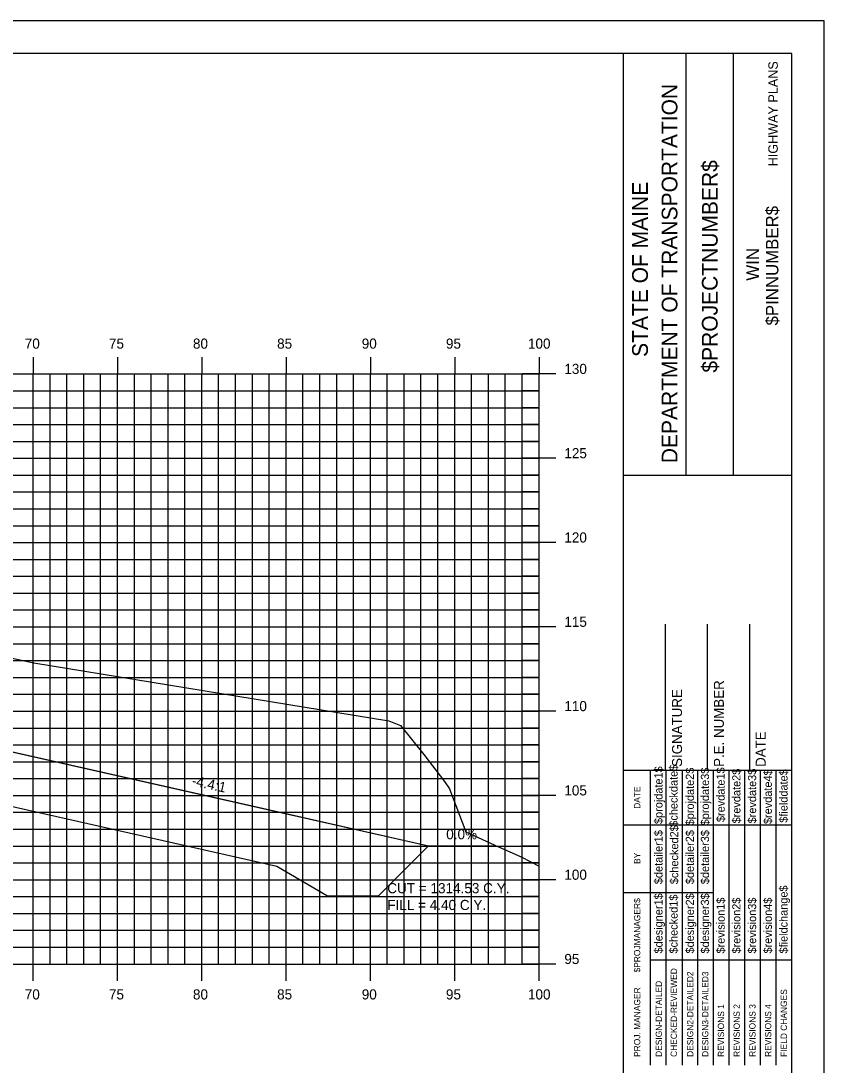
# Model space of a CAD drawing. Extents: x 850598 to 870284, y 366541 to 366651.
# Drawn here: x 860033.9 to 860081.6, y 366589.2 to 366651.2 of the extents above; entities that cross this region are included whole.
import ezdxf

# ---------------------------------------------------------------- set-up
doc = ezdxf.new("R2010")
doc.units = 0
for name, color, linetype in [('ANNOTATION', 7, 'Continuous'), ('BORDER', 7, 'Continuous'), ('D_Drainage_RipRap', 7, 'Continuous'), ('D_Roadway_Centerline', 7, 'Continuous'), ('D_Roadway_SlopeLines', 7, 'Continuous'), ('D_Text_Standard', 7, 'Continuous'), ('H_V ANNOTATION', 7, 'Continuous'), ('HIGHWAY_TITLE', 7, 'Continuous'), ('MAJOR', 7, 'Continuous'), ('MINOR', 7, 'Continuous'), ('PLOT BOUNDARY', 7, 'Continuous'), ('S_Roadway_Centerline', 7, 'Continuous')]:
    doc.layers.add(name, color=color, linetype=linetype)

msp = doc.modelspace()

# ---------------------------------------------------------------- linework, layer by layer
at = {"layer": 'BORDER'}
for p, q in [((860079.672, 366649.225), (859919.672, 366649.225)), ((860069.672, 366544.225), (860069.672, 366649.225)), ((860073.401, 366624.222), (860073.401, 366649.222)), ((860076.196, 366624.222), (860076.196, 366649.222)), ((860079.672, 366544.225), (860079.672, 366649.225)), ((860069.673, 366624.219), (860079.672, 366624.219)), ((860072.172, 366606.728), (860072.172, 366615.376)), ((860074.672, 366606.728), (860074.672, 366615.376)), ((860077.172, 366606.728), (860077.172, 366615.376)), ((860069.672, 366606.728), (860079.672, 366606.728))]:
    msp.add_line(p, q, dxfattribs=at)
for points in [[(860071.287, 366603.478), (860071.287, 366606.728)], [(860072.22, 366589.231), (860072.22, 366606.728)], [(860073.151, 366606.728), (860073.151, 366589.231)], [(860074.083, 366589.231), (860074.083, 366606.728)], [(860075.015, 366589.231), (860075.015, 366606.728)], [(860075.946, 366589.231), (860075.946, 366606.728)], [(860076.878, 366589.231), (860076.878, 366606.728)], [(860077.81, 366589.231), (860077.81, 366606.728)], [(860078.741, 366589.231), (860078.741, 366606.728)], [(860071.288, 366589.231), (860071.288, 366606.022)], [(860069.672, 366603.478), (860079.672, 366603.478)], [(860069.672, 366599.478), (860071.288, 366599.478)], [(860071.287, 366599.478), (860075.014, 366599.478)], [(860071.287, 366595.478), (860079.672, 366595.478)]]:
    msp.add_lwpolyline(points, dxfattribs=at)
at = {"layer": 'D_Drainage_RipRap'}
msp.add_lwpolyline([(860031.515, 366608.243), (860048.263, 366604.467), (860058.125, 366602.243), (860055.125, 366599.243), (860052.125, 366599.243), (860049.125, 366601.017), (860032.377, 366604.793), (860031.515, 366606.743), (859987.672, 366616.629), (859987.672, 366618.129)], close=True, dxfattribs=at)
at = {"layer": 'D_Roadway_Centerline'}
msp.add_lwpolyline([(859924.672, 366618.704), (859929.472, 366616.304), (859934.283, 366617.907), (859939.472, 366619.637), (859953.672, 366620.489), (859964.672, 366620.819), (859975.672, 366620.489), (859979.672, 366620.249), (859981.672, 366620.129), (859987.672, 366618.129), (860031.515, 366608.243), (860048.263, 366604.467), (860058.125, 366602.243), (860062.125, 366602.243)], dxfattribs=at)
at = {"layer": 'D_Roadway_SlopeLines'}
msp.add_lwpolyline([(859987.672, 366618.129), (860058.125, 366602.243), (860058.125, 366602.243)], dxfattribs=at)
at = {"layer": 'MAJOR'}
for p, q in [((860034.672, 366631.227), (860034.672, 366630.225)), ((860034.672, 366631.227), (860034.672, 366630.225)), ((860039.672, 366631.227), (860039.672, 366630.225)), ((860039.672, 366631.227), (860039.672, 366630.225)), ((860044.672, 366631.227), (860044.672, 366630.225)), ((860044.672, 366631.227), (860044.672, 366630.225)), ((860049.672, 366631.227), (860049.672, 366630.225)), ((860049.672, 366631.227), (860049.672, 366630.225)), ((860054.672, 366631.227), (860054.672, 366630.225)), ((860054.672, 366631.227), (860054.672, 366630.225)), ((860059.672, 366631.227), (860059.672, 366630.225)), ((860059.672, 366631.227), (860059.672, 366630.225)), ((860064.672, 366631.227), (860064.672, 366630.225)), ((860064.672, 366631.227), (860064.672, 366630.225)), ((859924.672, 366630.225), (860064.672, 366630.225)), ((859924.672, 366630.225), (860064.672, 366630.225)), ((859924.672, 366630.225), (860064.672, 366630.225)), ((859924.672, 366630.225), (860064.672, 366630.225)), ((860034.672, 366595.225), (860034.672, 366630.225)), ((860034.672, 366595.225), (860034.672, 366630.225)), ((860039.672, 366595.225), (860039.672, 366630.225)), ((860039.672, 366595.225), (860039.672, 366630.225)), ((860044.672, 366595.225), (860044.672, 366630.225)), ((860044.672, 366595.225), (860044.672, 366630.225)), ((860049.672, 366595.225), (860049.672, 366630.225)), ((860049.672, 366595.225), (860049.672, 366630.225)), ((860054.672, 366595.225), (860054.672, 366630.225)), ((860054.672, 366595.225), (860054.672, 366630.225)), ((860059.672, 366595.225), (860059.672, 366630.225)), ((860059.672, 366595.225), (860059.672, 366630.225)), ((860065.674, 366630.225), (860063.67, 366630.225)), ((860065.674, 366630.225), (860063.67, 366630.225)), ((860064.672, 366595.225), (860064.672, 366630.225)), ((860064.672, 366595.225), (860064.672, 366630.225)), ((860064.672, 366595.225), (860064.672, 366630.225)), ((860064.672, 366595.225), (860064.672, 366630.225)), ((859924.672, 366625.225), (860064.672, 366625.225)), ((859924.672, 366625.225), (860064.672, 366625.225)), ((860065.674, 366625.225), (860063.67, 366625.225)), ((860065.674, 366625.225), (860063.67, 366625.225)), ((859924.672, 366620.225), (860064.672, 366620.225)), ((859924.672, 366620.225), (860064.672, 366620.225)), ((860065.674, 366620.225), (860063.67, 366620.225)), ((860065.674, 366620.225), (860063.67, 366620.225)), ((859924.672, 366615.225), (860064.672, 366615.225)), ((859924.672, 366615.225), (860064.672, 366615.225)), ((860065.674, 366615.225), (860063.67, 366615.225)), ((860065.674, 366615.225), (860063.67, 366615.225)), ((859924.672, 366610.225), (860064.672, 366610.225)), ((859924.672, 366610.225), (860064.672, 366610.225)), ((860065.674, 366610.225), (860063.67, 366610.225)), ((860065.674, 366610.225), (860063.67, 366610.225)), ((859924.672, 366605.225), (860064.672, 366605.225)), ((859924.672, 366605.225), (860064.672, 366605.225)), ((860065.674, 366605.225), (860063.67, 366605.225)), ((860065.674, 366605.225), (860063.67, 366605.225)), ((859924.672, 366600.225), (860064.672, 366600.225)), ((859924.672, 366600.225), (860064.672, 366600.225)), ((860065.674, 366600.225), (860063.67, 366600.225)), ((860065.674, 366600.225), (860063.67, 366600.225)), ((859924.672, 366595.225), (860064.672, 366595.225)), ((859924.672, 366595.225), (860064.672, 366595.225)), ((859924.672, 366595.225), (860064.672, 366595.225)), ((859924.672, 366595.225), (860064.672, 366595.225)), ((860034.672, 366594.223), (860034.672, 366595.225)), ((860034.672, 366594.223), (860034.672, 366595.225)), ((860039.672, 366594.223), (860039.672, 366595.225)), ((860039.672, 366594.223), (860039.672, 366595.225)), ((860044.672, 366594.223), (860044.672, 366595.225)), ((860044.672, 366594.223), (860044.672, 366595.225)), ((860049.672, 366594.223), (860049.672, 366595.225)), ((860049.672, 366594.223), (860049.672, 366595.225)), ((860054.672, 366594.223), (860054.672, 366595.225)), ((860054.672, 366594.223), (860054.672, 366595.225)), ((860059.672, 366594.223), (860059.672, 366595.225)), ((860059.672, 366594.223), (860059.672, 366595.225)), ((860065.674, 366595.225), (860063.67, 366595.225)), ((860065.674, 366595.225), (860063.67, 366595.225)), ((860064.672, 366594.223), (860064.672, 366595.225)), ((860064.672, 366594.223), (860064.672, 366595.225))]:
    msp.add_line(p, q, dxfattribs=at)
at = {"layer": 'MINOR'}
for p, q in [((860035.672, 366595.225), (860035.672, 366630.225)), ((860035.672, 366595.225), (860035.672, 366630.225)), ((860036.672, 366595.225), (860036.672, 366630.225)), ((860036.672, 366595.225), (860036.672, 366630.225)), ((860037.672, 366595.225), (860037.672, 366630.225)), ((860037.672, 366595.225), (860037.672, 366630.225)), ((860038.672, 366595.225), (860038.672, 366630.225)), ((860038.672, 366595.225), (860038.672, 366630.225)), ((860040.672, 366595.225), (860040.672, 366630.225)), ((860040.672, 366595.225), (860040.672, 366630.225)), ((860041.672, 366595.225), (860041.672, 366630.225)), ((860041.672, 366595.225), (860041.672, 366630.225)), ((860042.672, 366595.225), (860042.672, 366630.225)), ((860042.672, 366595.225), (860042.672, 366630.225)), ((860043.672, 366595.225), (860043.672, 366630.225)), ((860043.672, 366595.225), (860043.672, 366630.225)), ((860045.672, 366595.225), (860045.672, 366630.225)), ((860045.672, 366595.225), (860045.672, 366630.225)), ((860046.672, 366595.225), (860046.672, 366630.225)), ((860046.672, 366595.225), (860046.672, 366630.225)), ((860047.672, 366595.225), (860047.672, 366630.225)), ((860047.672, 366595.225), (860047.672, 366630.225)), ((860048.672, 366595.225), (860048.672, 366630.225)), ((860048.672, 366595.225), (860048.672, 366630.225)), ((860050.672, 366595.225), (860050.672, 366630.225)), ((860050.672, 366595.225), (860050.672, 366630.225)), ((860051.672, 366595.225), (860051.672, 366630.225)), ((860051.672, 366595.225), (860051.672, 366630.225)), ((860052.672, 366595.225), (860052.672, 366630.225)), ((860052.672, 366595.225), (860052.672, 366630.225)), ((860053.672, 366595.225), (860053.672, 366630.225)), ((860053.672, 366595.225), (860053.672, 366630.225)), ((860055.672, 366595.225), (860055.672, 366630.225)), ((860055.672, 366595.225), (860055.672, 366630.225)), ((860056.672, 366595.225), (860056.672, 366630.225)), ((860056.672, 366595.225), (860056.672, 366630.225)), ((860057.672, 366595.225), (860057.672, 366630.225)), ((860057.672, 366595.225), (860057.672, 366630.225)), ((860058.672, 366595.225), (860058.672, 366630.225)), ((860058.672, 366595.225), (860058.672, 366630.225)), ((860060.672, 366595.225), (860060.672, 366630.225)), ((860060.672, 366595.225), (860060.672, 366630.225)), ((860061.672, 366595.225), (860061.672, 366630.225)), ((860061.672, 366595.225), (860061.672, 366630.225)), ((860062.672, 366595.225), (860062.672, 366630.225)), ((860062.672, 366595.225), (860062.672, 366630.225)), ((860063.672, 366595.225), (860063.672, 366630.225)), ((860063.672, 366595.225), (860063.672, 366630.225)), ((859924.672, 366629.225), (860064.672, 366629.225)), ((859924.672, 366629.225), (860064.672, 366629.225)), ((860064.672, 366629.225), (860063.67, 366629.225)), ((860064.672, 366629.225), (860063.67, 366629.225)), ((859924.672, 366628.225), (860064.672, 366628.225)), ((859924.672, 366628.225), (860064.672, 366628.225)), ((860064.672, 366628.225), (860063.67, 366628.225)), ((860064.672, 366628.225), (860063.67, 366628.225)), ((859924.672, 366627.225), (860064.672, 366627.225)), ((859924.672, 366627.225), (860064.672, 366627.225)), ((860064.672, 366627.225), (860063.67, 366627.225)), ((860064.672, 366627.225), (860063.67, 366627.225)), ((859924.672, 366626.225), (860064.672, 366626.225)), ((859924.672, 366626.225), (860064.672, 366626.225)), ((860064.672, 366626.225), (860063.67, 366626.225)), ((860064.672, 366626.225), (860063.67, 366626.225)), ((859924.672, 366624.225), (860064.672, 366624.225)), ((859924.672, 366624.225), (860064.672, 366624.225)), ((860064.672, 366624.225), (860063.67, 366624.225)), ((860064.672, 366624.225), (860063.67, 366624.225)), ((859924.672, 366623.225), (860064.672, 366623.225)), ((859924.672, 366623.225), (860064.672, 366623.225)), ((860064.672, 366623.225), (860063.67, 366623.225)), ((860064.672, 366623.225), (860063.67, 366623.225)), ((859924.672, 366622.225), (860064.672, 366622.225)), ((859924.672, 366622.225), (860064.672, 366622.225)), ((860064.672, 366622.225), (860063.67, 366622.225)), ((860064.672, 366622.225), (860063.67, 366622.225)), ((859924.672, 366621.225), (860064.672, 366621.225)), ((859924.672, 366621.225), (860064.672, 366621.225)), ((860064.672, 366621.225), (860063.67, 366621.225)), ((860064.672, 366621.225), (860063.67, 366621.225)), ((859924.672, 366619.225), (860064.672, 366619.225)), ((859924.672, 366619.225), (860064.672, 366619.225)), ((860064.672, 366619.225), (860063.67, 366619.225)), ((860064.672, 366619.225), (860063.67, 366619.225)), ((859924.672, 366618.225), (860064.672, 366618.225)), ((859924.672, 366618.225), (860064.672, 366618.225)), ((860064.672, 366618.225), (860063.67, 366618.225)), ((860064.672, 366618.225), (860063.67, 366618.225)), ((859924.672, 366617.225), (860064.672, 366617.225)), ((859924.672, 366617.225), (860064.672, 366617.225)), ((860064.672, 366617.225), (860063.67, 366617.225)), ((860064.672, 366617.225), (860063.67, 366617.225)), ((859924.672, 366616.225), (860064.672, 366616.225)), ((859924.672, 366616.225), (860064.672, 366616.225)), ((860064.672, 366616.225), (860063.67, 366616.225)), ((860064.672, 366616.225), (860063.67, 366616.225)), ((859924.672, 366614.225), (860064.672, 366614.225)), ((859924.672, 366614.225), (860064.672, 366614.225)), ((860064.672, 366614.225), (860063.67, 366614.225)), ((860064.672, 366614.225), (860063.67, 366614.225)), ((859924.672, 366613.225), (860064.672, 366613.225)), ((859924.672, 366613.225), (860064.672, 366613.225)), ((860064.672, 366613.225), (860063.67, 366613.225)), ((860064.672, 366613.225), (860063.67, 366613.225)), ((859924.672, 366612.225), (860064.672, 366612.225)), ((859924.672, 366612.225), (860064.672, 366612.225)), ((860064.672, 366612.225), (860063.67, 366612.225)), ((860064.672, 366612.225), (860063.67, 366612.225)), ((859924.672, 366611.225), (860064.672, 366611.225)), ((859924.672, 366611.225), (860064.672, 366611.225)), ((860064.672, 366611.225), (860063.67, 366611.225)), ((860064.672, 366611.225), (860063.67, 366611.225)), ((859924.672, 366609.225), (860064.672, 366609.225)), ((859924.672, 366609.225), (860064.672, 366609.225)), ((860064.672, 366609.225), (860063.67, 366609.225)), ((860064.672, 366609.225), (860063.67, 366609.225)), ((859924.672, 366608.225), (860064.672, 366608.225)), ((859924.672, 366608.225), (860064.672, 366608.225)), ((860064.672, 366608.225), (860063.67, 366608.225)), ((860064.672, 366608.225), (860063.67, 366608.225)), ((859924.672, 366607.225), (860064.672, 366607.225)), ((859924.672, 366607.225), (860064.672, 366607.225)), ((860064.672, 366607.225), (860063.67, 366607.225)), ((860064.672, 366607.225), (860063.67, 366607.225)), ((859924.672, 366606.225), (860064.672, 366606.225)), ((859924.672, 366606.225), (860064.672, 366606.225)), ((860064.672, 366606.225), (860063.67, 366606.225)), ((860064.672, 366606.225), (860063.67, 366606.225)), ((859924.672, 366604.225), (860064.672, 366604.225)), ((859924.672, 366604.225), (860064.672, 366604.225)), ((860064.672, 366604.225), (860063.67, 366604.225)), ((860064.672, 366604.225), (860063.67, 366604.225)), ((859924.672, 366603.225), (860064.672, 366603.225)), ((859924.672, 366603.225), (860064.672, 366603.225)), ((860064.672, 366603.225), (860063.67, 366603.225)), ((860064.672, 366603.225), (860063.67, 366603.225)), ((859924.672, 366602.225), (860064.672, 366602.225)), ((859924.672, 366602.225), (860064.672, 366602.225)), ((860064.672, 366602.225), (860063.67, 366602.225)), ((860064.672, 366602.225), (860063.67, 366602.225)), ((859924.672, 366601.225), (860064.672, 366601.225)), ((859924.672, 366601.225), (860064.672, 366601.225)), ((860064.672, 366601.225), (860063.67, 366601.225)), ((860064.672, 366601.225), (860063.67, 366601.225)), ((859924.672, 366599.225), (860064.672, 366599.225)), ((859924.672, 366599.225), (860064.672, 366599.225)), ((860064.672, 366599.225), (860063.67, 366599.225)), ((860064.672, 366599.225), (860063.67, 366599.225)), ((859924.672, 366598.225), (860064.672, 366598.225)), ((859924.672, 366598.225), (860064.672, 366598.225)), ((860064.672, 366598.225), (860063.67, 366598.225)), ((860064.672, 366598.225), (860063.67, 366598.225)), ((859924.672, 366597.225), (860064.672, 366597.225)), ((859924.672, 366597.225), (860064.672, 366597.225)), ((860064.672, 366597.225), (860063.67, 366597.225)), ((860064.672, 366597.225), (860063.67, 366597.225)), ((859924.672, 366596.225), (860064.672, 366596.225)), ((859924.672, 366596.225), (860064.672, 366596.225)), ((860064.672, 366596.225), (860063.67, 366596.225)), ((860064.672, 366596.225), (860063.67, 366596.225))]:
    msp.add_line(p, q, dxfattribs=at)
at = {"layer": 'PLOT BOUNDARY'}
msp.add_lwpolyline([(859911.579, 366541.166), (860081.579, 366541.166), (860081.579, 366651.166), (859911.579, 366651.166)], close=True, dxfattribs=at)
at = {"layer": 'S_Roadway_Centerline'}
msp.add_lwpolyline([(860032.977, 366613.475), (860034.71, 366613.081), (860055.755, 366609.657), (860056.447, 366609.371), (860057.846, 366607.657), (860059.068, 366606.053), (860059.366, 366605.618), (860060.326, 366603.061), (860062.266, 366602.179), (860063.603, 366601.589), (860064.672, 366601.03)], dxfattribs=at)

# ---------------------------------------------------------------- texts
at = {"layer": 'ANNOTATION'}
msp.add_text('-4.4:1', height=0.6, rotation=347.28643, dxfattribs=at).set_placement((860044.041, 366605.837))
msp.add_text('0.0%', height=0.6, dxfattribs=at).set_placement((860059.168, 366602.625))
at = {"layer": 'BORDER'}
for s, height, p in [('DEPARTMENT OF TRANSPORTATION', 0.93176, (860072.879, 366624.931)), ('$PROJECTNUMBER$', 0.93176, (860075.264, 366630.304)), ('STATE OF MAINE', 0.93176, (860071.127, 366631.237)), ('$PINNUMBER$', 0.74527, (860078.868, 366633.1)), ('WIN', 0.7453, (860077.709, 366635.755)), ('P.E. NUMBER', 0.59055, (860075.633, 366606.92)), ('SIGNATURE', 0.5906, (860073.152, 366606.92)), ('DATE', 0.5906, (860078.113, 366606.92)), ('$projdate1$', 0.48455, (860071.995, 366603.529)), ('$checkdate$', 0.48455, (860072.889, 366603.371)), ('$projdate2$', 0.48455, (860073.858, 366603.45)), ('$projdate3$', 0.48455, (860074.753, 366603.45)), ('$revdate1$', 0.4845, (860075.684, 366603.647)), ('$revdate2$', 0.4845, (860076.616, 366603.568)), ('$revdate3$', 0.4845, (860077.548, 366603.568)), ('$revdate4$', 0.4845, (860078.479, 366603.529)), ('$fielddate$', 0.48455, (860079.411, 366603.607)), ('DATE', 0.3714, (860070.676, 366604.434)), ('$checked2$', 0.4845, (860072.927, 366599.963)), ('$detailer1$', 0.48455, (860071.995, 366599.963)), ('$detailer2$', 0.48455, (860073.858, 366599.963)), ('$detailer3$', 0.48455, (860074.753, 366599.963)), ('BY', 0.3714, (860070.676, 366601.163)), ('$fieldchange$', 0.48455, (860079.411, 366595.851)), ('$PROJMANAGER$', 0.37275, (860070.676, 366594.723)), ('$designer1$', 0.48455, (860071.995, 366595.851)), ('$checked1$', 0.4845, (860072.889, 366595.851)), ('$designer2$', 0.48455, (860073.858, 366595.851)), ('$designer3$', 0.48455, (860074.753, 366595.851)), ('$revision1$', 0.48455, (860075.684, 366595.851)), ('$revision2$', 0.48455, (860076.616, 366595.851)), ('$revision3$', 0.48455, (860077.548, 366595.851)), ('$revision4$', 0.48455, (860078.479, 366595.851)), ('CHECKED-REVIEWED', 0.37275, (860072.853, 366589.716)), ('DESIGN-DETAILED', 0.37275, (860071.959, 366589.716)), ('DESIGN2-DETAILED2', 0.37275, (860073.822, 366589.716)), ('DESIGN3-DETAILED3', 0.37275, (860074.716, 366589.716)), ('PROJ. MANAGER', 0.37275, (860070.676, 366589.716)), ('FIELD CHANGES', 0.37275, (860079.375, 366589.716)), ('REVISIONS 1', 0.37275, (860075.648, 366589.716)), ('REVISIONS 2', 0.37275, (860076.58, 366589.716)), ('REVISIONS 3', 0.37275, (860077.511, 366589.716)), ('REVISIONS 4', 0.37275, (860078.443, 366589.716))]:
    msp.add_text(s, height=height, rotation=90, dxfattribs=at).set_placement(p)
at = {"layer": 'D_Text_Standard'}
for s, p in [('CUT = 1314.53 C.Y.', (860055.672, 366599.425)), ('FILL = 4.40 C.Y.', (860055.672, 366598.429))]:
    msp.add_text(s, height=0.6, dxfattribs=at).set_placement(p)
at = {"layer": 'H_V ANNOTATION'}
for s, p in [('70', (860034.174, 366631.725)), ('75', (860039.166, 366631.725)), ('80', (860044.147, 366631.725)), ('85', (860049.139, 366631.725)), ('90', (860054.158, 366631.725)), ('95', (860059.15, 366631.725)), ('100', (860064.014, 366631.725)), ('130', (860066.172, 366630.225)), ('125', (860066.172, 366625.225)), ('120', (860066.172, 366620.225)), ('115', (860066.172, 366615.225)), ('110', (860066.172, 366610.225)), ('105', (860066.172, 366605.225)), ('100', (860066.172, 366600.225)), ('95', (860066.172, 366595.225)), ('70', (860034.174, 366593.125)), ('75', (860039.166, 366593.125)), ('80', (860044.147, 366593.125)), ('85', (860049.139, 366593.125)), ('90', (860054.158, 366593.125)), ('95', (860059.15, 366593.125)), ('100', (860064.014, 366593.125))]:
    msp.add_text(s, height=0.6, dxfattribs=at).set_placement(p)
at = {"layer": 'HIGHWAY_TITLE'}
msp.add_text('HIGHWAY PLANS', height=0.55901, rotation=90, dxfattribs=at).set_placement((860078.83, 366642.541))

doc.saveas('drawing.dxf')
